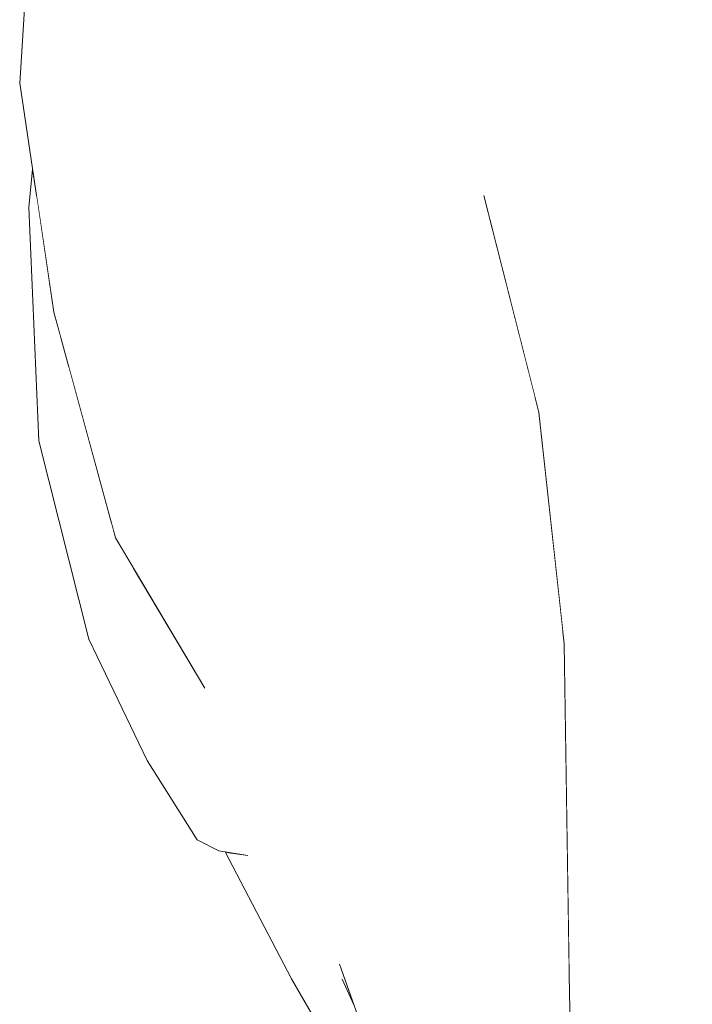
# Model space of a CAD drawing. Header units: millimetres. Extents: x 0 to 650, y -1 to 707.
# Tile 108 of 348: x 479.2 to 479.691, y 352.15 to 352.87. Entities that reach past the tile are written whole.
import ezdxf
from ezdxf.xclip import XClip

# ---------------------------------------------------------------- set-up
doc = ezdxf.new("R2010")
doc.units = ezdxf.units.MM
doc.header["$MEASUREMENT"] = 0
doc.header["$XCLIPFRAME"] = 0
doc.linetypes.add('Wipeout_Contour', pattern=[1000, 0, -1000])
doc.layers.add('Interior - Mobiliário .ARQ', color=7, linetype='Continuous')

# ---------------------------------------------------------------- blocks, each defined once
blk = doc.blocks.new('Desenho_2_2', base_point=(960.5741, 336.178))
at = {"color": 254, "linetype": 'Wipeout_Contour', "lineweight": 0, "ltscale": 1785.778613}
blk.add_wipeout([(479.25826, 353.11943), (479.25512, 352.80305), (479.30412, 352.87011)], dxfattribs=at).dxf.layer = 'Interior - Mobiliário .ARQ'
at = {"color": 254, "linetype": 'Wipeout_Contour', "lineweight": 0, "ltscale": 1786.540694}
blk.add_wipeout([(479.69309, 353.02643), (479.66831, 353.04315), (479.69129, 352.77874)], dxfattribs=at).dxf.layer = 'Interior - Mobiliário .ARQ'
at = {"color": 254, "linetype": 'Wipeout_Contour', "lineweight": 0, "ltscale": 1786.083868}
blk.add_wipeout([(479.49713, 352.99034), (479.40526, 352.96572), (479.467, 352.73624)], dxfattribs=at).dxf.layer = 'Interior - Mobiliário .ARQ'
at = {"color": 254, "linetype": 'Wipeout_Contour', "lineweight": 0, "ltscale": 1785.069475}
blk.add_wipeout([(479.21897, 352.78163), (479.19957, 352.82369), (479.22462, 352.6563)], dxfattribs=at).dxf.layer = 'Interior - Mobiliário .ARQ'
at = {"color": 254, "linetype": 'Wipeout_Contour', "lineweight": 0, "ltscale": 1785.809633}
blk.add_wipeout([(479.57914, 352.58298), (479.59412, 352.58387), (479.57615, 352.75654)], dxfattribs=at).dxf.layer = 'Interior - Mobiliário .ARQ'
at = {"color": 254, "linetype": 'Wipeout_Contour', "lineweight": 0, "ltscale": 1784.975908}
blk.add_wipeout([(479.31802, 352.51387), (479.28186, 352.58133), (479.26957, 352.49138)], dxfattribs=at).dxf.layer = 'Interior - Mobiliário .ARQ'
at = {"color": 254, "linetype": 'Wipeout_Contour', "lineweight": 0, "ltscale": 1784.197054}
blk.add_wipeout([(479.58289, 351.92499), (479.60514, 351.91423), (479.60135, 352.17155)], dxfattribs=at).dxf.layer = 'Interior - Mobiliário .ARQ'
at = {"color": 254, "linetype": 'Wipeout_Contour', "lineweight": 0, "ltscale": 2380.186221}
blk.add_wipeout([(479.43291, 352.15952), (479.45836, 352.10889), (479.44391, 352.14976), (479.43527, 352.16854)], dxfattribs=at).dxf.layer = 'Interior - Mobiliário .ARQ'
at = {"color": 254, "linetype": 'Wipeout_Contour', "lineweight": 0, "ltscale": 1785.56349}
blk.add_wipeout([(479.67157, 352.14912), (479.61047, 352.16786), (479.61319, 351.90111)], dxfattribs=at).dxf.layer = 'Interior - Mobiliário .ARQ'
at = {"color": 254, "linetype": 'Wipeout_Contour', "lineweight": 0, "ltscale": 1785.662108}
blk.add_wipeout([(479.22248, 353.09808), (479.21508, 353.06887), (479.19957, 352.82369)], dxfattribs=at).dxf.layer = 'Interior - Mobiliário .ARQ'
at = {"color": 254, "linetype": 'Wipeout_Contour', "lineweight": 0, "ltscale": 1786.453242}
blk.add_wipeout([(479.69129, 352.77874), (479.60668, 353.0103), (479.60964, 352.76088)], dxfattribs=at).dxf.layer = 'Interior - Mobiliário .ARQ'
at = {"color": 254, "linetype": 'Wipeout_Contour', "lineweight": 0, "ltscale": 1785.784457}
blk.add_wipeout([(479.57615, 352.75654), (479.53888, 352.74145), (479.57914, 352.58298)], dxfattribs=at).dxf.layer = 'Interior - Mobiliário .ARQ'
at = {"color": 254, "linetype": 'Wipeout_Contour', "lineweight": 0, "ltscale": 1785.275329}
blk.add_wipeout([(479.31802, 352.51387), (479.39574, 352.44075), (479.34958, 352.53225)], dxfattribs=at).dxf.layer = 'Interior - Mobiliário .ARQ'
at = {"color": 254, "linetype": 'Wipeout_Contour', "lineweight": 0, "ltscale": 1784.033392}
blk.add_wipeout([(479.33486, 352.38132), (479.43527, 352.16854), (479.43338, 352.17954)], dxfattribs=at).dxf.layer = 'Interior - Mobiliário .ARQ'
at = {"color": 254, "linetype": 'Wipeout_Contour', "lineweight": 0, "ltscale": 1785.115442}
blk.add_wipeout([(479.56278, 352.18394), (479.58289, 351.92499), (479.60132, 352.17369)], dxfattribs=at).dxf.layer = 'Interior - Mobiliário .ARQ'
at = {"color": 254, "linetype": 'Wipeout_Contour', "lineweight": 0, "ltscale": 1784.906852}
blk.add_wipeout([(479.22248, 353.09808), (479.19957, 352.82369), (479.21897, 352.78163)], dxfattribs=at).dxf.layer = 'Interior - Mobiliário .ARQ'
at = {"color": 254, "linetype": 'Wipeout_Contour', "lineweight": 0, "ltscale": 1786.585682}
blk.add_wipeout([(479.66831, 353.04315), (479.60668, 353.0103), (479.69129, 352.77874)], dxfattribs=at).dxf.layer = 'Interior - Mobiliário .ARQ'
at = {"color": 254, "linetype": 'Wipeout_Contour', "lineweight": 0, "ltscale": 1785.739126}
blk.add_wipeout([(479.467, 352.73624), (479.53888, 352.74145), (479.49713, 352.99034)], dxfattribs=at).dxf.layer = 'Interior - Mobiliário .ARQ'
at = {"color": 254, "linetype": 'Wipeout_Contour', "lineweight": 0, "ltscale": 1785.884165}
blk.add_wipeout([(479.60964, 352.76088), (479.64239, 352.58448), (479.71755, 352.58625)], dxfattribs=at).dxf.layer = 'Interior - Mobiliário .ARQ'
at = {"color": 254, "linetype": 'Wipeout_Contour', "lineweight": 0, "ltscale": 1785.346219}
blk.add_wipeout([(479.4955, 352.58816), (479.52355, 352.42416), (479.5974, 352.41609)], dxfattribs=at).dxf.layer = 'Interior - Mobiliário .ARQ'
at = {"color": 254, "linetype": 'Wipeout_Contour', "lineweight": 0, "ltscale": 1784.948789}
blk.add_wipeout([(479.34958, 352.53225), (479.39574, 352.44075), (479.40153, 352.56445)], dxfattribs=at).dxf.layer = 'Interior - Mobiliário .ARQ'
at = {"color": 254, "linetype": 'Wipeout_Contour', "lineweight": 0, "ltscale": 1784.382177}
blk.add_wipeout([(479.32924, 352.27037), (479.34518, 352.26231), (479.31469, 352.36417)], dxfattribs=at).dxf.layer = 'Interior - Mobiliário .ARQ'
at = {"color": 254, "linetype": 'Wipeout_Contour', "lineweight": 0, "ltscale": 1784.877129}
blk.add_wipeout([(479.58289, 351.92499), (479.56278, 352.18394), (479.50846, 352.19999)], dxfattribs=at).dxf.layer = 'Interior - Mobiliário .ARQ'
at = {"color": 254, "linetype": 'Wipeout_Contour', "lineweight": 0, "ltscale": 1784.870632}
blk.add_wipeout([(479.39818, 352.16895), (479.48011, 352.02865), (479.43291, 352.15952)], dxfattribs=at).dxf.layer = 'Interior - Mobiliário .ARQ'
at = {"layer": 'Interior - Mobiliário .ARQ', "color": 7, "linetype": 'Continuous', "lineweight": 0}
blk.add_line((479.21508, 353.06887), (479.19957, 352.82369), dxfattribs=at)
at = {"color": 254, "linetype": 'Wipeout_Contour', "lineweight": 0, "ltscale": 1786.20497}
blk.add_wipeout([(479.60964, 352.76088), (479.71755, 352.58625), (479.69129, 352.77874)], dxfattribs=at).dxf.layer = 'Interior - Mobiliário .ARQ'
at = {"color": 254, "linetype": 'Wipeout_Contour', "lineweight": 0, "ltscale": 2380.849466}
blk.add_wipeout([(479.57633, 352.59403), (479.4955, 352.58816), (479.59661, 352.42339), (479.57914, 352.58298)], dxfattribs=at).dxf.layer = 'Interior - Mobiliário .ARQ'
at = {"color": 254, "linetype": 'Wipeout_Contour', "lineweight": 0, "ltscale": 1784.598928}
blk.add_wipeout([(479.31469, 352.36417), (479.29271, 352.32849), (479.32924, 352.27037)], dxfattribs=at).dxf.layer = 'Interior - Mobiliário .ARQ'
at = {"color": 254, "linetype": 'Wipeout_Contour', "lineweight": 0, "ltscale": 1784.174565}
blk.add_wipeout([(479.50846, 352.19999), (479.56778, 351.94618), (479.58289, 351.92499)], dxfattribs=at).dxf.layer = 'Interior - Mobiliário .ARQ'
at = {"color": 254, "linetype": 'Wipeout_Contour', "lineweight": 0, "ltscale": 2378.987761}
blk.add_wipeout([(479.43291, 352.15952), (479.48011, 352.02865), (479.48943, 352.02097), (479.45836, 352.10889)], dxfattribs=at).dxf.layer = 'Interior - Mobiliário .ARQ'
at = {"color": 254, "linetype": 'Wipeout_Contour', "lineweight": 0, "ltscale": 1785.754523}
blk.add_wipeout([(479.63796, 352.39985), (479.69755, 352.3964), (479.64239, 352.58448)], dxfattribs=at).dxf.layer = 'Interior - Mobiliário .ARQ'
at = {"color": 254, "linetype": 'Wipeout_Contour', "lineweight": 0, "ltscale": 1784.4461}
blk.add_wipeout([(479.25001, 352.41727), (479.29271, 352.32849), (479.31469, 352.36417)], dxfattribs=at).dxf.layer = 'Interior - Mobiliário .ARQ'
at = {"color": 254, "linetype": 'Wipeout_Contour', "lineweight": 0, "ltscale": 1785.158618}
blk.add_wipeout([(479.36626, 352.259), (479.35196, 352.26124), (479.43291, 352.15952)], dxfattribs=at).dxf.layer = 'Interior - Mobiliário .ARQ'
at = {"color": 254, "linetype": 'Wipeout_Contour', "lineweight": 0, "ltscale": 1784.883266}
blk.add_wipeout([(479.31469, 352.36417), (479.26985, 352.45901), (479.25001, 352.41727)], dxfattribs=at).dxf.layer = 'Interior - Mobiliário .ARQ'
at = {"color": 254, "linetype": 'Wipeout_Contour', "lineweight": 0, "ltscale": 2379.819881}
blk.add_wipeout([(479.34972, 352.2616), (479.39818, 352.16895), (479.43291, 352.15952), (479.35196, 352.26124)], dxfattribs=at).dxf.layer = 'Interior - Mobiliário .ARQ'
at = {"color": 254, "linetype": 'Wipeout_Contour', "lineweight": 0, "ltscale": 2379.984992}
blk.add_wipeout([(479.23232, 352.61434), (479.26985, 352.45901), (479.26642, 352.50293), (479.23534, 352.61697)], dxfattribs=at).dxf.layer = 'Interior - Mobiliário .ARQ'
at = {"color": 254, "linetype": 'Wipeout_Contour', "lineweight": 0, "ltscale": 1784.640618}
blk.add_wipeout([(479.4282, 352.43114), (479.50846, 352.19999), (479.56278, 352.18394)], dxfattribs=at).dxf.layer = 'Interior - Mobiliário .ARQ'
at = {"color": 254, "linetype": 'Wipeout_Contour', "lineweight": 0, "ltscale": 2380.191372}
blk.add_wipeout([(479.26642, 352.50293), (479.26985, 352.45901), (479.28276, 352.46915), (479.26957, 352.49138)], dxfattribs=at).dxf.layer = 'Interior - Mobiliário .ARQ'
at = {"color": 254, "linetype": 'Wipeout_Contour', "lineweight": 0, "ltscale": 1785.232193}
blk.add_wipeout([(479.56278, 352.18394), (479.52355, 352.42416), (479.4282, 352.43114)], dxfattribs=at).dxf.layer = 'Interior - Mobiliário .ARQ'
at = {"color": 254, "linetype": 'Wipeout_Contour', "lineweight": 0, "ltscale": 1785.860747}
blk.add_wipeout([(479.4955, 352.58816), (479.43643, 352.57137), (479.4282, 352.43114)], dxfattribs=at).dxf.layer = 'Interior - Mobiliário .ARQ'
at = {"color": 254, "linetype": 'Wipeout_Contour', "lineweight": 0, "ltscale": 1784.483957}
blk.add_wipeout([(479.26985, 352.45901), (479.21365, 352.56227), (479.25001, 352.41727)], dxfattribs=at).dxf.layer = 'Interior - Mobiliário .ARQ'
at = {"color": 254, "linetype": 'Wipeout_Contour', "lineweight": 0, "ltscale": 1785.063366}
blk.add_wipeout([(479.21365, 352.56227), (479.26985, 352.45901), (479.23232, 352.61434)], dxfattribs=at).dxf.layer = 'Interior - Mobiliário .ARQ'
at = {"color": 254, "linetype": 'Wipeout_Contour', "lineweight": 0, "ltscale": 1784.86956}
blk.add_wipeout([(479.4282, 352.43114), (479.52355, 352.42416), (479.4955, 352.58816)], dxfattribs=at).dxf.layer = 'Interior - Mobiliário .ARQ'
at = {"color": 254, "linetype": 'Wipeout_Contour', "lineweight": 0, "ltscale": 1784.731561}
blk.add_wipeout([(479.22462, 352.6563), (479.26957, 352.49138), (479.28186, 352.58133)], dxfattribs=at).dxf.layer = 'Interior - Mobiliário .ARQ'
at = {"color": 254, "linetype": 'Wipeout_Contour', "lineweight": 0, "ltscale": 1784.660474}
blk.add_wipeout([(479.39574, 352.44075), (479.4282, 352.43114), (479.43643, 352.57137)], dxfattribs=at).dxf.layer = 'Interior - Mobiliário .ARQ'
at = {"color": 254, "linetype": 'Wipeout_Contour', "lineweight": 0, "ltscale": 1785.321515}
blk.add_wipeout([(479.28186, 352.58133), (479.21897, 352.78163), (479.22462, 352.6563)], dxfattribs=at).dxf.layer = 'Interior - Mobiliário .ARQ'
at = {"color": 254, "linetype": 'Wipeout_Contour', "lineweight": 0, "ltscale": 1785.766527}
blk.add_wipeout([(479.43643, 352.57137), (479.40153, 352.56445), (479.39574, 352.44075)], dxfattribs=at).dxf.layer = 'Interior - Mobiliário .ARQ'
at = {"color": 254, "linetype": 'Wipeout_Contour', "lineweight": 0, "ltscale": 1784.436778}
blk.add_wipeout([(479.48797, 352.20154), (479.50846, 352.19999), (479.4282, 352.43114)], dxfattribs=at).dxf.layer = 'Interior - Mobiliário .ARQ'
at = {"color": 254, "linetype": 'Wipeout_Contour', "lineweight": 0, "ltscale": 1784.829073}
blk.add_wipeout([(479.31432, 352.61052), (479.28186, 352.58133), (479.31802, 352.51387)], dxfattribs=at).dxf.layer = 'Interior - Mobiliário .ARQ'
at = {"color": 254, "linetype": 'Wipeout_Contour', "lineweight": 0, "ltscale": 1785.369362}
blk.add_wipeout([(479.4282, 352.43114), (479.39574, 352.44075), (479.48797, 352.20154)], dxfattribs=at).dxf.layer = 'Interior - Mobiliário .ARQ'
at = {"color": 254, "linetype": 'Wipeout_Contour', "lineweight": 0, "ltscale": 1784.324029}
blk.add_wipeout([(479.54567, 351.97209), (479.56778, 351.94618), (479.50846, 352.19999)], dxfattribs=at).dxf.layer = 'Interior - Mobiliário .ARQ'
at = {"color": 254, "linetype": 'Wipeout_Contour', "lineweight": 0, "ltscale": 1785.192303}
blk.add_wipeout([(479.31802, 352.51387), (479.34958, 352.53225), (479.31432, 352.61052)], dxfattribs=at).dxf.layer = 'Interior - Mobiliário .ARQ'
at = {"color": 254, "linetype": 'Wipeout_Contour', "lineweight": 0, "ltscale": 1785.157619}
blk.add_wipeout([(479.50846, 352.19999), (479.48797, 352.20154), (479.54567, 351.97209)], dxfattribs=at).dxf.layer = 'Interior - Mobiliário .ARQ'
at = {"color": 254, "linetype": 'Wipeout_Contour', "lineweight": 0, "ltscale": 1785.179405}
blk.add_wipeout([(479.31432, 352.61052), (479.34958, 352.53225), (479.40153, 352.56445)], dxfattribs=at).dxf.layer = 'Interior - Mobiliário .ARQ'
at = {"color": 254, "linetype": 'Wipeout_Contour', "lineweight": 0, "ltscale": 1784.926731}
blk.add_wipeout([(479.54567, 351.97209), (479.48797, 352.20154), (479.43338, 352.17954)], dxfattribs=at).dxf.layer = 'Interior - Mobiliário .ARQ'
at = {"color": 254, "linetype": 'Wipeout_Contour', "lineweight": 0, "ltscale": 1785.073382}
blk.add_wipeout([(479.40153, 352.56445), (479.3704, 352.68793), (479.31432, 352.61052)], dxfattribs=at).dxf.layer = 'Interior - Mobiliário .ARQ'
at = {"color": 254, "linetype": 'Wipeout_Contour', "lineweight": 0, "ltscale": 1785.125144}
blk.add_wipeout([(479.48797, 352.20154), (479.39574, 352.44075), (479.33492, 352.38799)], dxfattribs=at).dxf.layer = 'Interior - Mobiliário .ARQ'
at = {"color": 254, "linetype": 'Wipeout_Contour', "lineweight": 0, "ltscale": 1784.275001}
blk.add_wipeout([(479.54567, 351.97209), (479.43338, 352.17954), (479.49811, 351.99642)], dxfattribs=at).dxf.layer = 'Interior - Mobiliário .ARQ'
at = {"color": 254, "linetype": 'Wipeout_Contour', "lineweight": 0, "ltscale": 1785.417581}
blk.add_wipeout([(479.41098, 352.70169), (479.3704, 352.68793), (479.40153, 352.56445)], dxfattribs=at).dxf.layer = 'Interior - Mobiliário .ARQ'
at = {"color": 254, "linetype": 'Wipeout_Contour', "lineweight": 0, "ltscale": 1785.141165}
blk.add_wipeout([(479.39574, 352.44075), (479.31802, 352.51387), (479.26957, 352.49138)], dxfattribs=at).dxf.layer = 'Interior - Mobiliário .ARQ'
at = {"color": 254, "linetype": 'Wipeout_Contour', "lineweight": 0, "ltscale": 1784.826938}
blk.add_wipeout([(479.52355, 352.42416), (479.56278, 352.18394), (479.60127, 352.17679)], dxfattribs=at).dxf.layer = 'Interior - Mobiliário .ARQ'
at = {"color": 254, "linetype": 'Wipeout_Contour', "lineweight": 0, "ltscale": 1784.403579}
blk.add_wipeout([(479.33492, 352.38799), (479.43338, 352.17954), (479.48797, 352.20154)], dxfattribs=at).dxf.layer = 'Interior - Mobiliário .ARQ'
at = {"color": 254, "linetype": 'Wipeout_Contour', "lineweight": 0, "ltscale": 1785.298096}
blk.add_wipeout([(479.40153, 352.56445), (479.43643, 352.57137), (479.41098, 352.70169)], dxfattribs=at).dxf.layer = 'Interior - Mobiliário .ARQ'
at = {"color": 254, "linetype": 'Wipeout_Contour', "lineweight": 0, "ltscale": 1784.864503}
blk.add_wipeout([(479.26957, 352.49138), (479.33492, 352.38799), (479.39574, 352.44075)], dxfattribs=at).dxf.layer = 'Interior - Mobiliário .ARQ'
at = {"color": 254, "linetype": 'Wipeout_Contour', "lineweight": 0, "ltscale": 2380.249817}
blk.add_wipeout([(479.5974, 352.41609), (479.52355, 352.42416), (479.60126, 352.17765), (479.59767, 352.41368)], dxfattribs=at).dxf.layer = 'Interior - Mobiliário .ARQ'
at = {"color": 254, "linetype": 'Wipeout_Contour', "lineweight": 0, "ltscale": 1784.999254}
blk.add_wipeout([(479.36626, 352.259), (479.33486, 352.38132), (479.31469, 352.36417)], dxfattribs=at).dxf.layer = 'Interior - Mobiliário .ARQ'
at = {"color": 254, "linetype": 'Wipeout_Contour', "lineweight": 0, "ltscale": 1785.743536}
blk.add_wipeout([(479.467, 352.73624), (479.41098, 352.70169), (479.43643, 352.57137)], dxfattribs=at).dxf.layer = 'Interior - Mobiliário .ARQ'
at = {"color": 254, "linetype": 'Wipeout_Contour', "lineweight": 0, "ltscale": 1785.689464}
blk.add_wipeout([(479.64239, 352.58448), (479.59412, 352.58387), (479.63796, 352.39985)], dxfattribs=at).dxf.layer = 'Interior - Mobiliário .ARQ'
at = {"color": 254, "linetype": 'Wipeout_Contour', "lineweight": 0, "ltscale": 1785.246215}
blk.add_wipeout([(479.28276, 352.46915), (479.26985, 352.45901), (479.33486, 352.38132)], dxfattribs=at).dxf.layer = 'Interior - Mobiliário .ARQ'
at = {"color": 254, "linetype": 'Wipeout_Contour', "lineweight": 0, "ltscale": 1784.285296}
blk.add_wipeout([(479.31469, 352.36417), (479.34518, 352.26231), (479.36626, 352.259)], dxfattribs=at).dxf.layer = 'Interior - Mobiliário .ARQ'
at = {"layer": 'Interior - Mobiliário .ARQ', "color": 7, "linetype": 'Continuous', "lineweight": 0}
blk.add_line((479.32924, 352.27037), (479.29271, 352.32849), dxfattribs=at)
at = {"color": 254, "linetype": 'Wipeout_Contour', "lineweight": 0, "ltscale": 1785.365181}
blk.add_wipeout([(479.3704, 352.68793), (479.41098, 352.70169), (479.34368, 352.88034)], dxfattribs=at).dxf.layer = 'Interior - Mobiliário .ARQ'
at = {"color": 254, "linetype": 'Wipeout_Contour', "lineweight": 0, "ltscale": 1785.285296}
blk.add_wipeout([(479.43643, 352.57137), (479.4955, 352.58816), (479.467, 352.73624)], dxfattribs=at).dxf.layer = 'Interior - Mobiliário .ARQ'
at = {"color": 254, "linetype": 'Wipeout_Contour', "lineweight": 0, "ltscale": 1785.973244}
blk.add_wipeout([(479.71755, 352.58625), (479.64239, 352.58448), (479.69755, 352.3964)], dxfattribs=at).dxf.layer = 'Interior - Mobiliário .ARQ'
at = {"color": 254, "linetype": 'Wipeout_Contour', "lineweight": 0, "ltscale": 1784.397112}
blk.add_wipeout([(479.26985, 352.45901), (479.31469, 352.36417), (479.33486, 352.38132)], dxfattribs=at).dxf.layer = 'Interior - Mobiliário .ARQ'
at = {"layer": 'Interior - Mobiliário .ARQ', "color": 7, "linetype": 'Continuous', "lineweight": 0}
blk.add_line((479.25001, 352.41727), (479.29271, 352.32849), dxfattribs=at)
at = {"color": 254, "linetype": 'Wipeout_Contour', "lineweight": 0, "ltscale": 1785.736733}
blk.add_wipeout([(479.34368, 352.88034), (479.30412, 352.87011), (479.3704, 352.68793)], dxfattribs=at).dxf.layer = 'Interior - Mobiliário .ARQ'
at = {"color": 254, "linetype": 'Wipeout_Contour', "lineweight": 0, "ltscale": 1785.045548}
blk.add_wipeout([(479.61047, 352.16786), (479.67157, 352.14912), (479.63796, 352.39985)], dxfattribs=at).dxf.layer = 'Interior - Mobiliário .ARQ'
at = {"color": 254, "linetype": 'Wipeout_Contour', "lineweight": 0, "ltscale": 1784.786688}
blk.add_wipeout([(479.33486, 352.38132), (479.36626, 352.259), (479.43291, 352.15952)], dxfattribs=at).dxf.layer = 'Interior - Mobiliário .ARQ'
at = {"layer": 'Interior - Mobiliário .ARQ', "color": 7, "linetype": 'Continuous', "lineweight": 0}
for p, q in [((479.33486, 352.38132), (479.26957, 352.49138)), ((479.34518, 352.26231), (479.32924, 352.27037)), ((479.36626, 352.259), (479.34518, 352.26231)), ((479.34972, 352.2616), (479.39818, 352.16895)), ((479.43338, 352.17954), (479.49811, 351.99642)), ((479.39818, 352.16895), (479.48011, 352.02865)), ((479.43527, 352.16854), (479.44391, 352.14976))]:
    blk.add_line(p, q, dxfattribs=at)
at = {"color": 254, "linetype": 'Wipeout_Contour', "lineweight": 0, "ltscale": 1785.21817}
blk.add_wipeout([(479.25512, 352.80305), (479.31432, 352.61052), (479.3704, 352.68793)], dxfattribs=at).dxf.layer = 'Interior - Mobiliário .ARQ'
at = {"color": 254, "linetype": 'Wipeout_Contour', "lineweight": 0, "ltscale": 1785.825048}
blk.add_wipeout([(479.63796, 352.39985), (479.60135, 352.41193), (479.61047, 352.16786)], dxfattribs=at).dxf.layer = 'Interior - Mobiliário .ARQ'
at = {"layer": 'Interior - Mobiliário .ARQ', "color": 7, "linetype": 'Continuous', "lineweight": 0}
blk.add_line((479.60135, 352.17155), (479.60527, 351.90549), dxfattribs=at)
at = {"color": 254, "linetype": 'Wipeout_Contour', "lineweight": 0, "ltscale": 1785.571296}
blk.add_wipeout([(479.3704, 352.68793), (479.30412, 352.87011), (479.25512, 352.80305)], dxfattribs=at).dxf.layer = 'Interior - Mobiliário .ARQ'
at = {"color": 254, "linetype": 'Wipeout_Contour', "lineweight": 0, "ltscale": 1785.204114}
blk.add_wipeout([(479.63796, 352.39985), (479.67157, 352.14912), (479.74276, 352.15022)], dxfattribs=at).dxf.layer = 'Interior - Mobiliário .ARQ'
at = {"color": 254, "linetype": 'Wipeout_Contour', "lineweight": 0, "ltscale": 1785.423982}
blk.add_wipeout([(479.34368, 352.88034), (479.41098, 352.70169), (479.467, 352.73624)], dxfattribs=at).dxf.layer = 'Interior - Mobiliário .ARQ'
at = {"color": 254, "linetype": 'Wipeout_Contour', "lineweight": 0, "ltscale": 1784.772219}
blk.add_wipeout([(479.21897, 352.78163), (479.28186, 352.58133), (479.31432, 352.61052)], dxfattribs=at).dxf.layer = 'Interior - Mobiliário .ARQ'
at = {"color": 254, "linetype": 'Wipeout_Contour', "lineweight": 0, "ltscale": 1785.752699}
blk.add_wipeout([(479.74276, 352.15022), (479.69755, 352.3964), (479.63796, 352.39985)], dxfattribs=at).dxf.layer = 'Interior - Mobiliário .ARQ'
at = {"color": 254, "linetype": 'Wipeout_Contour', "lineweight": 0, "ltscale": 1785.870843}
blk.add_wipeout([(479.467, 352.73624), (479.40526, 352.96572), (479.34368, 352.88034)], dxfattribs=at).dxf.layer = 'Interior - Mobiliário .ARQ'
at = {"color": 254, "linetype": 'Wipeout_Contour', "lineweight": 0, "ltscale": 1785.548416}
blk.add_wipeout([(479.31432, 352.61052), (479.25512, 352.80305), (479.21897, 352.78163)], dxfattribs=at).dxf.layer = 'Interior - Mobiliário .ARQ'
at = {"color": 254, "linetype": 'Wipeout_Contour', "lineweight": 0, "ltscale": 1785.592542}
blk.add_wipeout([(479.25826, 353.11943), (479.22248, 353.09808), (479.25512, 352.80305)], dxfattribs=at).dxf.layer = 'Interior - Mobiliário .ARQ'
at = {"color": 254, "linetype": 'Wipeout_Contour', "lineweight": 0, "ltscale": 2974.737979}
blk.add_wipeout([(479.21183, 352.74173), (479.21365, 352.56227), (479.23232, 352.61434), (479.22926, 352.63926), (479.22462, 352.6563)], dxfattribs=at).dxf.layer = 'Interior - Mobiliário .ARQ'
at = {"color": 254, "linetype": 'Wipeout_Contour', "lineweight": 0, "ltscale": 1786.078181}
blk.add_wipeout([(479.53888, 352.74145), (479.467, 352.73624), (479.4955, 352.58816)], dxfattribs=at).dxf.layer = 'Interior - Mobiliário .ARQ'
at = {"layer": 'Interior - Mobiliário .ARQ', "color": 7, "linetype": 'Continuous', "lineweight": 0}
blk.add_line((479.26957, 352.49138), (479.22462, 352.6563), dxfattribs=at)
at = {"color": 254, "linetype": 'Wipeout_Contour', "lineweight": 0, "ltscale": 1785.503999}
blk.add_wipeout([(479.22248, 353.09808), (479.21897, 352.78163), (479.25512, 352.80305)], dxfattribs=at).dxf.layer = 'Interior - Mobiliário .ARQ'
at = {"color": 254, "linetype": 'Wipeout_Contour', "lineweight": 0, "ltscale": 2380.393466}
blk.add_wipeout([(479.20618, 352.73268), (479.21365, 352.56227), (479.21183, 352.74173), (479.20899, 352.76074)], dxfattribs=at).dxf.layer = 'Interior - Mobiliário .ARQ'
at = {"color": 254, "linetype": 'Wipeout_Contour', "lineweight": 0, "ltscale": 1785.419446}
blk.add_wipeout([(479.53888, 352.74145), (479.4955, 352.58816), (479.57633, 352.59403)], dxfattribs=at).dxf.layer = 'Interior - Mobiliário .ARQ'
at = {"layer": 'Interior - Mobiliário .ARQ', "color": 7, "linetype": 'Continuous', "lineweight": 0}
for p, q in [((479.19957, 352.82369), (479.22462, 352.6563)), ((479.20899, 352.76074), (479.20618, 352.73268)), ((479.21365, 352.56227), (479.20618, 352.73268)), ((479.25001, 352.41727), (479.21365, 352.56227))]:
    blk.add_line(p, q, dxfattribs=at)
at = {"color": 254, "linetype": 'Wipeout_Contour', "lineweight": 0, "ltscale": 1786.484334}
blk.add_wipeout([(479.5862, 353.01741), (479.49713, 352.99034), (479.53888, 352.74145)], dxfattribs=at).dxf.layer = 'Interior - Mobiliário .ARQ'
at = {"color": 254, "linetype": 'Wipeout_Contour', "lineweight": 0, "ltscale": 1785.650701}
blk.add_wipeout([(479.53888, 352.74145), (479.57615, 352.75654), (479.5862, 353.01741)], dxfattribs=at).dxf.layer = 'Interior - Mobiliário .ARQ'
at = {"color": 254, "linetype": 'Wipeout_Contour', "lineweight": 0, "ltscale": 1785.775738}
blk.add_wipeout([(479.57615, 352.75654), (479.59412, 352.58387), (479.64239, 352.58448)], dxfattribs=at).dxf.layer = 'Interior - Mobiliário .ARQ'
at = {"color": 254, "linetype": 'Wipeout_Contour', "lineweight": 0, "ltscale": 1786.280058}
blk.add_wipeout([(479.64239, 352.58448), (479.60964, 352.76088), (479.57615, 352.75654)], dxfattribs=at).dxf.layer = 'Interior - Mobiliário .ARQ'
at = {"color": 254, "linetype": 'Wipeout_Contour', "lineweight": 0, "ltscale": 1786.088931}
blk.add_wipeout([(479.5862, 353.01741), (479.57615, 352.75654), (479.60964, 352.76088)], dxfattribs=at).dxf.layer = 'Interior - Mobiliário .ARQ'
at = {"color": 254, "linetype": 'Wipeout_Contour', "lineweight": 0, "ltscale": 1785.601766}
blk.add_wipeout([(479.60135, 352.41193), (479.63796, 352.39985), (479.59412, 352.58387)], dxfattribs=at).dxf.layer = 'Interior - Mobiliário .ARQ'
at = {"color": 254, "linetype": 'Wipeout_Contour', "lineweight": 0, "ltscale": 1786.368261}
blk.add_wipeout([(479.60964, 352.76088), (479.60668, 353.0103), (479.5862, 353.01741)], dxfattribs=at).dxf.layer = 'Interior - Mobiliário .ARQ'
at = {"color": 254, "linetype": 'Wipeout_Contour', "lineweight": 0, "ltscale": 1785.80238}
blk.add_wipeout([(479.59412, 352.58387), (479.57914, 352.58298), (479.60135, 352.41193)], dxfattribs=at).dxf.layer = 'Interior - Mobiliário .ARQ'
at = {"layer": 'Interior - Mobiliário .ARQ', "color": 7, "linetype": 'Continuous', "lineweight": 0}
for p, q in [((479.57914, 352.58298), (479.53888, 352.74145)), ((479.57914, 352.58298), (479.59767, 352.41368)), ((479.60135, 352.17155), (479.59767, 352.41368))]:
    blk.add_line(p, q, dxfattribs=at)

msp = doc.modelspace()

# ---------------------------------------------------------------- block references
at = {"color": 7, "linetype": 'Continuous', "lineweight": 0}
ref = msp.add_blockref('Desenho_2_2', (960.5741, 336.178), dxfattribs=at)
XClip(ref).set_block_clipping_path([(351.923237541, 325.8360772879), (633.5139366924, 392.5007536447)])

doc.saveas('drawing.dxf')
